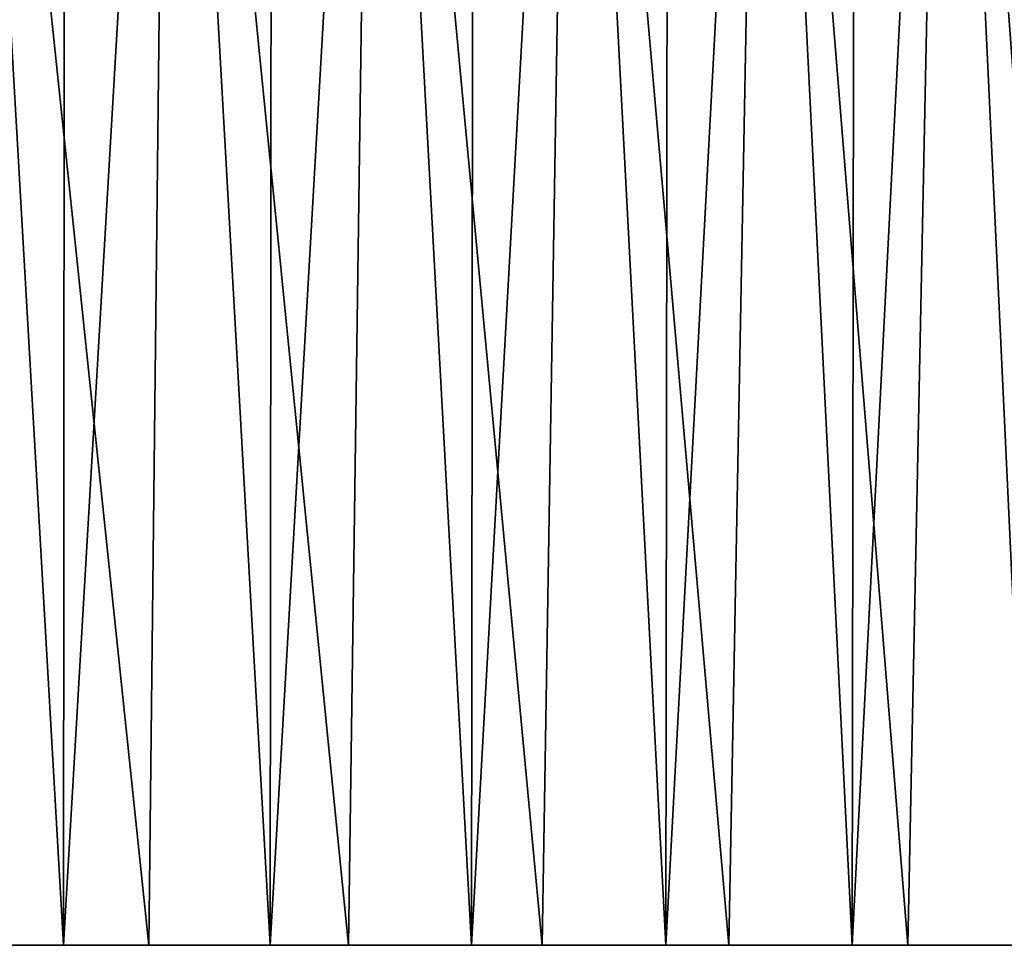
# Model space of a CAD drawing. Header units: millimetres. Extents: x -99 to 221, y -61 to 39.
# Tile 289 of 656: x 2.89 to 7.67, y 23.85 to 28.35. Entities that reach past the tile are written whole.
import ezdxf

# ---------------------------------------------------------------- set-up
doc = ezdxf.new("R2010")
doc.units = ezdxf.units.MM
doc.header["$LTSCALE"] = 33.374815
doc.layers.add('160', color=7, linetype='CONTINUOUS')
doc.layers.add('162', color=7, linetype='CONTINUOUS')

msp = doc.modelspace()

# ---------------------------------------------------------------- linework, layer by layer
at = {"layer": '160', "linetype": 'Continuous'}
for points in [[(3.5198, 23.85, 12.5144), (2.6003, 32.6, 12.7373), (2.5296, 23.85, 12.7515), (3.5198, 23.85, 12.5144)], [(3.6168, 32.6, 12.4867), (2.6003, 32.6, 12.7373), (3.5198, 23.85, 12.5144), (3.6168, 32.6, 12.4867)], [(4.4884, 23.85, 12.2006), (3.6168, 32.6, 12.4867), (3.5198, 23.85, 12.5144), (4.4884, 23.85, 12.2006)], [(4.6099, 32.6, 12.1552), (3.6168, 32.6, 12.4867), (4.4884, 23.85, 12.2006), (4.6099, 32.6, 12.1552)], [(5.4293, 23.85, 11.812), (4.6099, 32.6, 12.1552), (4.4884, 23.85, 12.2006), (5.4293, 23.85, 11.812)], [(5.573, 32.6, 11.7449), (4.6099, 32.6, 12.1552), (5.4293, 23.85, 11.812), (5.573, 32.6, 11.7449)], [(6.3371, 23.85, 11.3508), (5.573, 32.6, 11.7449), (5.4293, 23.85, 11.812), (6.3371, 23.85, 11.3508)], [(6.5, 32.6, 11.2583), (5.573, 32.6, 11.7449), (6.3371, 23.85, 11.3508), (6.5, 32.6, 11.2583)], [(7.2058, 23.85, 10.8202), (6.5, 32.6, 11.2583), (6.3371, 23.85, 11.3508), (7.2058, 23.85, 10.8202)], [(7.3848, 32.6, 10.6988), (6.5, 32.6, 11.2583), (7.2058, 23.85, 10.8202), (7.3848, 32.6, 10.6988)], [(8.0306, 23.85, 10.223), (7.3848, 32.6, 10.6988), (7.2058, 23.85, 10.8202), (8.0306, 23.85, 10.223)], [(8.2218, 32.6, 10.0699), (7.3848, 32.6, 10.6988), (8.0306, 23.85, 10.223), (8.2218, 32.6, 10.0699)]]:
    msp.add_3dface(points, dxfattribs=at)
at = {"layer": '162', "linetype": 'Continuous'}
for points in [[(2.0812, 23.85, -12.8323), (2.6003, 32.6, -12.7373), (3.105, 23.85, -12.6237), (2.0812, 23.85, -12.8323)], [(2.6003, 32.6, -12.7373), (3.1111, 32.6, -12.6222), (3.105, 23.85, -12.6237), (2.6003, 32.6, -12.7373)], [(3.1111, 32.6, -12.6222), (3.6168, 32.6, -12.4867), (3.105, 23.85, -12.6237), (3.1111, 32.6, -12.6222)], [(3.105, 23.85, -12.6237), (3.6168, 32.6, -12.4867), (4.1087, 23.85, -12.3336), (3.105, 23.85, -12.6237)], [(3.6168, 32.6, -12.4867), (4.1167, 32.6, -12.331), (4.1087, 23.85, -12.3336), (3.6168, 32.6, -12.4867)], [(4.1167, 32.6, -12.331), (4.6099, 32.6, -12.1552), (4.1087, 23.85, -12.3336), (4.1167, 32.6, -12.331)], [(4.1087, 23.85, -12.3336), (4.6099, 32.6, -12.1552), (5.086, 23.85, -11.9638), (4.1087, 23.85, -12.3336)], [(4.6099, 32.6, -12.1552), (5.0956, 32.6, -11.9597), (5.086, 23.85, -11.9638), (4.6099, 32.6, -12.1552)], [(5.086, 23.85, -11.9638), (5.573, 32.6, -11.7449), (6.0302, 23.85, -11.5168), (5.086, 23.85, -11.9638)], [(5.0956, 32.6, -11.9597), (5.573, 32.6, -11.7449), (5.086, 23.85, -11.9638), (5.0956, 32.6, -11.9597)], [(5.573, 32.6, -11.7449), (6.0414, 32.6, -11.5109), (6.0302, 23.85, -11.5168), (5.573, 32.6, -11.7449)], [(6.0302, 23.85, -11.5168), (6.5, 32.6, -11.2583), (6.9358, 23.85, -10.9952), (6.0302, 23.85, -11.5168)], [(6.0414, 32.6, -11.5109), (6.5, 32.6, -11.2583), (6.0302, 23.85, -11.5168), (6.0414, 32.6, -11.5109)], [(6.5, 32.6, -11.2583), (6.9481, 32.6, -10.9875), (6.9358, 23.85, -10.9952), (6.5, 32.6, -11.2583)], [(6.9481, 32.6, -10.9875), (7.3848, 32.6, -10.6988), (6.9358, 23.85, -10.9952), (6.9481, 32.6, -10.9875)], [(6.9358, 23.85, -10.9952), (7.3848, 32.6, -10.6988), (7.7962, 23.85, -10.4029), (6.9358, 23.85, -10.9952)], [(7.3848, 32.6, -10.6988), (7.8096, 32.6, -10.3928), (7.7962, 23.85, -10.4029), (7.3848, 32.6, -10.6988)]]:
    msp.add_3dface(points, dxfattribs=at)

doc.saveas('drawing.dxf')
